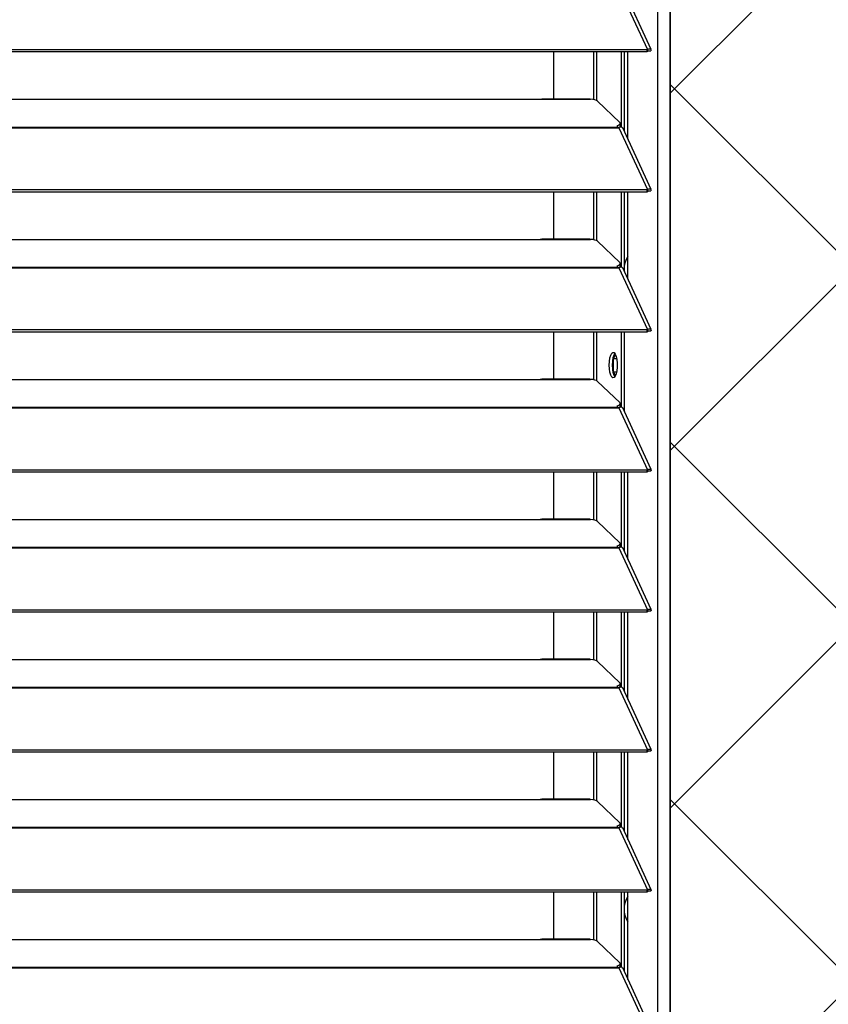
# Model space of a CAD drawing. Header units: millimetres. Extents: x 0 to 39025, y -31299 to 8400.
# Tile 368 of 373: x 16368 to 16622, y 6657 to 6967. Entities that reach past the tile are written whole.
import ezdxf

# ---------------------------------------------------------------- set-up
doc = ezdxf.new("R2010")
doc.units = ezdxf.units.MM
doc.layers.add('ODMIKI funkcionalni', color=253, linetype='Continuous')
doc.layers.add('ODMIKI varnostni', color=252, linetype='Continuous')

# ---------------------------------------------------------------- blocks, each defined once
blk = doc.blocks.new('*U55')
at = {"lineweight": 25}
for points in [[(1146.1, 17.6), (1146.1, 17.6), (1146.1, 1243.27), (1146.1, 1243.27)], [(1150, 17.6), (1150, 17.6), (1150, 1242.58), (1150, 1242.58)], [(1133.89, 964.28), (1133.89, 964.28), (1142.81, 944.85), (1142.81, 944.85)], [(1143.96, 944.87), (1143.96, 944.87), (1135.06, 964.26), (1135.06, 964.26)], [(7.21, 944.85), (7.21, 944.85), (1142.79, 944.85), (1142.79, 944.85)], [(7.21, 944.2), (7.21, 944.2), (1142.79, 944.2), (1142.79, 944.2)], [(1113.49, 929.32), (1113.49, 929.32), (1113.49, 944.2), (1113.49, 944.2)], [(1126.04, 929.08), (1126.04, 929.08), (1126.04, 944.2), (1126.04, 944.2)], [(1126.99, 928.73), (1126.99, 928.73), (1126.99, 944.2), (1126.99, 944.2)], [(1134.67, 920.51), (1134.67, 920.51), (1134.67, 944.2), (1134.67, 944.2)], [(1135.61, 919.08), (1135.61, 919.08), (1135.61, 944.2), (1135.61, 944.2)], [(1136.71, 916.69), (1136.71, 916.69), (1136.71, 944.2), (1136.71, 944.2)], [(1142.81, 944.85), (1142.81, 944.85), (1142.79, 944.85), (1142.79, 944.85)], [(1142.79, 944.2), (1142.79, 944.2), (1142.79, 944.85), (1142.79, 944.85)], [(1142.81, 944.2), (1142.81, 944.2), (1142.79, 944.2), (1142.79, 944.2)], [(1142.81, 944.2), (1142.81, 944.2), (1142.81, 944.85), (1142.81, 944.85)], [(1143.19, 944.51), (1143.19, 944.51), (1143.13, 944.48), (1143.13, 944.48)], [(1143.13, 944.48), (1143.13, 944.48), (1143.89, 944.48), (1143.89, 944.48)], [(840, 929.24), (840, 929.24), (1108, 929.24), (1108, 929.24)], [(1108, 929.24), (1108, 929.24), (1125, 929.24), (1125, 929.24)], [(1124.76, 929.32), (1124.76, 929.32), (1109.66, 929.32), (1109.66, 929.32)], [(1127.16, 928.62), (1127.16, 928.62), (1134.16, 921.93), (1134.16, 921.93)], [(1134.3, 920.88), (1134.3, 920.88), (1134.3, 921.65), (1134.3, 921.65)], [(16.21, 920.53), (16.21, 920.53), (1133.33, 920.53), (1133.33, 920.53)], [(16.21, 920.31), (16.21, 920.31), (1133.33, 920.31), (1133.33, 920.31)], [(1133.33, 920.96), (1133.33, 920.96), (1133.33, 920.53), (1133.33, 920.53)], [(1133.33, 920.31), (1133.33, 920.31), (1133.89, 920.31), (1133.89, 920.31)], [(1133.81, 920.31), (1133.81, 920.31), (1133.77, 920.35), (1133.77, 920.35)], [(1133.89, 920.31), (1133.89, 920.31), (1142.81, 900.89), (1142.81, 900.89)], [(1133.89, 920.31), (1133.89, 920.31), (1133.89, 920.31), (1133.89, 920.31)], [(1133.89, 920.31), (1133.89, 920.31), (1133.89, 920.31), (1133.89, 920.31)], [(1134.39, 920.48), (1134.39, 920.48), (1134.22, 920.66), (1134.22, 920.66)], [(1143.96, 900.9), (1143.96, 900.9), (1135.06, 920.3), (1135.06, 920.3)], [(7.21, 900.88), (7.21, 900.88), (1142.79, 900.88), (1142.79, 900.88)], [(7.21, 900.23), (7.21, 900.23), (1142.79, 900.23), (1142.79, 900.23)], [(1113.49, 885.34), (1113.49, 885.34), (1113.49, 900.23), (1113.49, 900.23)], [(1126.04, 885.11), (1126.04, 885.11), (1126.04, 900.23), (1126.04, 900.23)], [(1126.99, 884.76), (1126.99, 884.76), (1126.99, 900.23), (1126.99, 900.23)], [(1134.67, 876.53), (1134.67, 876.53), (1134.67, 900.23), (1134.67, 900.23)], [(1135.61, 875.1), (1135.61, 875.1), (1135.61, 900.23), (1135.61, 900.23)], [(1136.71, 872.72), (1136.71, 872.72), (1136.71, 900.23), (1136.71, 900.23)], [(1142.81, 900.89), (1142.81, 900.89), (1142.79, 900.88), (1142.79, 900.88)], [(1142.79, 900.23), (1142.79, 900.23), (1142.79, 900.88), (1142.79, 900.88)], [(1142.81, 900.23), (1142.81, 900.23), (1142.79, 900.23), (1142.79, 900.23)], [(1142.81, 900.23), (1142.81, 900.23), (1142.81, 900.89), (1142.81, 900.89)], [(1143.19, 900.54), (1143.19, 900.54), (1143.13, 900.52), (1143.13, 900.52)], [(1143.13, 900.52), (1143.13, 900.52), (1143.89, 900.51), (1143.89, 900.51)], [(840, 885.26), (840, 885.26), (1108, 885.26), (1108, 885.26)], [(1108, 885.26), (1108, 885.26), (1125, 885.26), (1125, 885.26)], [(1124.76, 885.34), (1124.76, 885.34), (1109.66, 885.34), (1109.66, 885.34)], [(1127.16, 884.65), (1127.16, 884.65), (1134.16, 877.96), (1134.16, 877.96)], [(16.21, 876.55), (16.21, 876.55), (1133.33, 876.55), (1133.33, 876.55)], [(16.21, 876.33), (16.21, 876.33), (1133.33, 876.33), (1133.33, 876.33)], [(1133.33, 876.99), (1133.33, 876.99), (1133.33, 876.55), (1133.33, 876.55)], [(1133.33, 876.33), (1133.33, 876.33), (1133.89, 876.33), (1133.89, 876.33)], [(1133.81, 876.33), (1133.81, 876.33), (1133.77, 876.38), (1133.77, 876.38)], [(1133.89, 876.33), (1133.89, 876.33), (1142.81, 856.91), (1142.81, 856.91)], [(1133.89, 876.33), (1133.89, 876.33), (1133.89, 876.33), (1133.89, 876.33)], [(1133.89, 876.33), (1133.89, 876.33), (1133.89, 876.33), (1133.89, 876.33)], [(1134.39, 876.5), (1134.39, 876.5), (1134.22, 876.68), (1134.22, 876.68)], [(1134.3, 876.91), (1134.3, 876.91), (1134.3, 877.67), (1134.3, 877.67)], [(1143.96, 856.93), (1143.96, 856.93), (1135.06, 876.32), (1135.06, 876.32)], [(7.21, 856.9), (7.21, 856.9), (1142.79, 856.9), (1142.79, 856.9)], [(1142.81, 856.91), (1142.81, 856.91), (1142.79, 856.9), (1142.79, 856.9)], [(1142.79, 856.25), (1142.79, 856.25), (1142.79, 856.9), (1142.79, 856.9)], [(1142.81, 856.25), (1142.81, 856.25), (1142.81, 856.91), (1142.81, 856.91)], [(1143.19, 856.56), (1143.19, 856.56), (1143.13, 856.54), (1143.13, 856.54)], [(1143.13, 856.54), (1143.13, 856.54), (1143.89, 856.53), (1143.89, 856.53)], [(7.21, 856.25), (7.21, 856.25), (1142.79, 856.25), (1142.79, 856.25)], [(1113.49, 841.37), (1113.49, 841.37), (1113.49, 856.25), (1113.49, 856.25)], [(1126.04, 841.14), (1126.04, 841.14), (1126.04, 856.25), (1126.04, 856.25)], [(1126.99, 840.78), (1126.99, 840.78), (1126.99, 856.25), (1126.99, 856.25)], [(1134.67, 832.56), (1134.67, 832.56), (1134.67, 856.25), (1134.67, 856.25)], [(1135.61, 831.13), (1135.61, 831.13), (1135.61, 856.25), (1135.61, 856.25)], [(1142.81, 856.25), (1142.81, 856.25), (1142.79, 856.25), (1142.79, 856.25)], [(1131.92, 843.97), (1131.92, 843.97), (1131.92, 847.57), (1131.92, 847.57)], [(1132.2, 847.86), (1132.2, 847.86), (1132.81, 849.01), (1132.81, 849.01)], [(1132.2, 843.68), (1132.2, 843.68), (1132.2, 847.86), (1132.2, 847.86)], [(1132.2, 847.86), (1132.2, 847.86), (1133.13, 847.86), (1133.13, 847.86)], [(840, 841.29), (840, 841.29), (1108, 841.29), (1108, 841.29)], [(1108, 841.29), (1108, 841.29), (1125, 841.29), (1125, 841.29)], [(1124.76, 841.37), (1124.76, 841.37), (1109.66, 841.37), (1109.66, 841.37)], [(1132.81, 842.54), (1132.81, 842.54), (1132.2, 843.68), (1132.2, 843.68)], [(1132.2, 843.68), (1132.2, 843.68), (1133.13, 843.68), (1133.13, 843.68)], [(1127.16, 840.67), (1127.16, 840.67), (1134.16, 833.99), (1134.16, 833.99)], [(16.21, 832.58), (16.21, 832.58), (1133.33, 832.58), (1133.33, 832.58)], [(16.21, 832.36), (16.21, 832.36), (1133.33, 832.36), (1133.33, 832.36)], [(1133.33, 833.01), (1133.33, 833.01), (1133.33, 832.58), (1133.33, 832.58)], [(1133.33, 832.36), (1133.33, 832.36), (1133.89, 832.36), (1133.89, 832.36)], [(1133.81, 832.36), (1133.81, 832.36), (1133.77, 832.4), (1133.77, 832.4)], [(1133.89, 832.37), (1133.89, 832.37), (1133.89, 832.36), (1133.89, 832.36)], [(1133.89, 832.36), (1133.89, 832.36), (1133.89, 832.37), (1133.89, 832.37)], [(1133.89, 832.36), (1133.89, 832.36), (1142.81, 812.93), (1142.81, 812.93)], [(1134.39, 832.53), (1134.39, 832.53), (1134.22, 832.71), (1134.22, 832.71)], [(1134.3, 832.93), (1134.3, 832.93), (1134.3, 833.7), (1134.3, 833.7)], [(1143.96, 812.96), (1143.96, 812.96), (1135.06, 832.34), (1135.06, 832.34)], [(7.21, 812.93), (7.21, 812.93), (1142.79, 812.93), (1142.79, 812.93)], [(7.21, 812.28), (7.21, 812.28), (1142.79, 812.28), (1142.79, 812.28)], [(1113.49, 797.4), (1113.49, 797.4), (1113.49, 812.28), (1113.49, 812.28)], [(1126.04, 797.16), (1126.04, 797.16), (1126.04, 812.28), (1126.04, 812.28)], [(1126.99, 796.81), (1126.99, 796.81), (1126.99, 812.28), (1126.99, 812.28)], [(1134.67, 788.59), (1134.67, 788.59), (1134.67, 812.28), (1134.67, 812.28)], [(1135.61, 787.16), (1135.61, 787.16), (1135.61, 812.28), (1135.61, 812.28)], [(1136.71, 784.77), (1136.71, 784.77), (1136.71, 812.28), (1136.71, 812.28)], [(1142.81, 812.93), (1142.81, 812.93), (1142.79, 812.93), (1142.79, 812.93)], [(1142.79, 812.28), (1142.79, 812.28), (1142.79, 812.93), (1142.79, 812.93)], [(1142.81, 812.28), (1142.81, 812.28), (1142.79, 812.28), (1142.79, 812.28)], [(1142.81, 812.28), (1142.81, 812.28), (1142.81, 812.93), (1142.81, 812.93)], [(1143.19, 812.59), (1143.19, 812.59), (1143.13, 812.57), (1143.13, 812.57)], [(1143.13, 812.57), (1143.13, 812.57), (1143.89, 812.56), (1143.89, 812.56)], [(840, 797.32), (840, 797.32), (1108, 797.32), (1108, 797.32)], [(1108, 797.32), (1108, 797.32), (1125, 797.32), (1125, 797.32)], [(1124.76, 797.4), (1124.76, 797.4), (1109.66, 797.4), (1109.66, 797.4)], [(1127.16, 796.7), (1127.16, 796.7), (1134.16, 790.01), (1134.16, 790.01)], [(16.21, 788.61), (16.21, 788.61), (1133.33, 788.61), (1133.33, 788.61)], [(1133.33, 789.04), (1133.33, 789.04), (1133.33, 788.61), (1133.33, 788.61)], [(1134.39, 788.56), (1134.39, 788.56), (1134.22, 788.73), (1134.22, 788.73)], [(1134.3, 788.96), (1134.3, 788.96), (1134.3, 789.72), (1134.3, 789.72)], [(16.21, 788.38), (16.21, 788.38), (1133.33, 788.38), (1133.33, 788.38)], [(1133.33, 788.38), (1133.33, 788.38), (1133.89, 788.38), (1133.89, 788.38)], [(1133.81, 788.38), (1133.81, 788.38), (1133.77, 788.43), (1133.77, 788.43)], [(1133.89, 788.39), (1133.89, 788.39), (1133.89, 788.38), (1133.89, 788.38)], [(1133.89, 788.38), (1133.89, 788.38), (1133.89, 788.39), (1133.89, 788.39)], [(1133.89, 788.38), (1133.89, 788.38), (1142.81, 768.96), (1142.81, 768.96)], [(1143.96, 768.98), (1143.96, 768.98), (1135.06, 788.37), (1135.06, 788.37)], [(7.21, 768.96), (7.21, 768.96), (1142.79, 768.96), (1142.79, 768.96)], [(7.21, 768.31), (7.21, 768.31), (1142.79, 768.31), (1142.79, 768.31)], [(1113.49, 753.42), (1113.49, 753.42), (1113.49, 768.31), (1113.49, 768.31)], [(1126.04, 753.19), (1126.04, 753.19), (1126.04, 768.31), (1126.04, 768.31)], [(1126.99, 752.84), (1126.99, 752.84), (1126.99, 768.31), (1126.99, 768.31)], [(1134.67, 744.61), (1134.67, 744.61), (1134.67, 768.31), (1134.67, 768.31)], [(1135.61, 743.18), (1135.61, 743.18), (1135.61, 768.31), (1135.61, 768.31)], [(1136.71, 740.79), (1136.71, 740.79), (1136.71, 768.31), (1136.71, 768.31)], [(1142.81, 768.96), (1142.81, 768.96), (1142.79, 768.96), (1142.79, 768.96)], [(1142.79, 768.31), (1142.79, 768.31), (1142.79, 768.96), (1142.79, 768.96)], [(1142.81, 768.31), (1142.81, 768.31), (1142.79, 768.31), (1142.79, 768.31)], [(1142.81, 768.31), (1142.81, 768.31), (1142.81, 768.96), (1142.81, 768.96)], [(1143.19, 768.61), (1143.19, 768.61), (1143.13, 768.59), (1143.13, 768.59)], [(1143.13, 768.59), (1143.13, 768.59), (1143.89, 768.59), (1143.89, 768.59)], [(840, 753.34), (840, 753.34), (1108, 753.34), (1108, 753.34)], [(1108, 753.34), (1108, 753.34), (1125, 753.34), (1125, 753.34)], [(1124.76, 753.42), (1124.76, 753.42), (1109.66, 753.42), (1109.66, 753.42)], [(1127.16, 752.73), (1127.16, 752.73), (1134.16, 746.04), (1134.16, 746.04)], [(1134.3, 744.99), (1134.3, 744.99), (1134.3, 745.75), (1134.3, 745.75)], [(16.21, 744.64), (16.21, 744.64), (1133.33, 744.64), (1133.33, 744.64)], [(16.21, 744.42), (16.21, 744.42), (1133.33, 744.42), (1133.33, 744.42)], [(1133.33, 745.07), (1133.33, 745.07), (1133.33, 744.64), (1133.33, 744.64)], [(1133.33, 744.42), (1133.33, 744.42), (1133.89, 744.42), (1133.89, 744.42)], [(1133.81, 744.42), (1133.81, 744.42), (1133.77, 744.46), (1133.77, 744.46)], [(1133.89, 744.42), (1133.89, 744.42), (1142.81, 724.98), (1142.81, 724.98)], [(1133.89, 744.42), (1133.89, 744.42), (1133.89, 744.42), (1133.89, 744.42)], [(1133.89, 744.42), (1133.89, 744.42), (1133.89, 744.42), (1133.89, 744.42)], [(1134.39, 744.59), (1134.39, 744.59), (1134.22, 744.76), (1134.22, 744.76)], [(1143.96, 725.01), (1143.96, 725.01), (1135.06, 744.39), (1135.06, 744.39)], [(7.21, 724.98), (7.21, 724.98), (1142.79, 724.98), (1142.79, 724.98)], [(7.21, 724.33), (7.21, 724.33), (1142.79, 724.33), (1142.79, 724.33)], [(1113.49, 709.45), (1113.49, 709.45), (1113.49, 724.33), (1113.49, 724.33)], [(1126.04, 709.21), (1126.04, 709.21), (1126.04, 724.33), (1126.04, 724.33)], [(1126.99, 708.87), (1126.99, 708.87), (1126.99, 724.33), (1126.99, 724.33)], [(1134.67, 700.64), (1134.67, 700.64), (1134.67, 724.33), (1134.67, 724.33)], [(1135.61, 699.21), (1135.61, 699.21), (1135.61, 724.33), (1135.61, 724.33)], [(1136.71, 696.82), (1136.71, 696.82), (1136.71, 724.33), (1136.71, 724.33)], [(1142.81, 724.98), (1142.81, 724.98), (1142.79, 724.98), (1142.79, 724.98)], [(1142.79, 724.33), (1142.79, 724.33), (1142.79, 724.98), (1142.79, 724.98)], [(1142.81, 724.33), (1142.81, 724.33), (1142.79, 724.33), (1142.79, 724.33)], [(1142.81, 724.33), (1142.81, 724.33), (1142.81, 724.98), (1142.81, 724.98)], [(1143.19, 724.64), (1143.19, 724.64), (1143.13, 724.62), (1143.13, 724.62)], [(1143.13, 724.62), (1143.13, 724.62), (1143.89, 724.62), (1143.89, 724.62)], [(840, 709.37), (840, 709.37), (1108, 709.37), (1108, 709.37)], [(1108, 709.37), (1108, 709.37), (1125, 709.37), (1125, 709.37)], [(1124.76, 709.45), (1124.76, 709.45), (1109.66, 709.45), (1109.66, 709.45)], [(1127.16, 708.75), (1127.16, 708.75), (1134.16, 702.06), (1134.16, 702.06)], [(16.21, 700.66), (16.21, 700.66), (1133.33, 700.66), (1133.33, 700.66)], [(16.21, 700.44), (16.21, 700.44), (1133.33, 700.44), (1133.33, 700.44)], [(1133.33, 701.09), (1133.33, 701.09), (1133.33, 700.66), (1133.33, 700.66)], [(1133.33, 700.44), (1133.33, 700.44), (1133.89, 700.44), (1133.89, 700.44)], [(1133.81, 700.44), (1133.81, 700.44), (1133.77, 700.48), (1133.77, 700.48)], [(1133.89, 700.44), (1133.89, 700.44), (1142.81, 681.02), (1142.81, 681.02)], [(1133.89, 700.44), (1133.89, 700.44), (1133.89, 700.44), (1133.89, 700.44)], [(1133.89, 700.44), (1133.89, 700.44), (1133.89, 700.44), (1133.89, 700.44)], [(1134.39, 700.61), (1134.39, 700.61), (1134.22, 700.79), (1134.22, 700.79)], [(1134.3, 701.01), (1134.3, 701.01), (1134.3, 701.78), (1134.3, 701.78)], [(1143.96, 681.04), (1143.96, 681.04), (1135.06, 700.43), (1135.06, 700.43)], [(7.21, 681.01), (7.21, 681.01), (1142.79, 681.01), (1142.79, 681.01)], [(7.21, 680.36), (7.21, 680.36), (1142.79, 680.36), (1142.79, 680.36)], [(1113.49, 665.48), (1113.49, 665.48), (1113.49, 680.36), (1113.49, 680.36)], [(1126.04, 665.24), (1126.04, 665.24), (1126.04, 680.36), (1126.04, 680.36)], [(1126.99, 664.89), (1126.99, 664.89), (1126.99, 680.36), (1126.99, 680.36)], [(1134.67, 656.66), (1134.67, 656.66), (1134.67, 680.36), (1134.67, 680.36)], [(1135.61, 655.24), (1135.61, 655.24), (1135.61, 680.36), (1135.61, 680.36)], [(1136.71, 652.85), (1136.71, 652.85), (1136.71, 680.36), (1136.71, 680.36)], [(1142.81, 681.02), (1142.81, 681.02), (1142.79, 681.01), (1142.79, 681.01)], [(1142.79, 680.36), (1142.79, 680.36), (1142.79, 681.01), (1142.79, 681.01)], [(1142.81, 680.36), (1142.81, 680.36), (1142.79, 680.36), (1142.79, 680.36)], [(1142.81, 680.36), (1142.81, 680.36), (1142.81, 681.02), (1142.81, 681.02)], [(1143.19, 680.67), (1143.19, 680.67), (1143.13, 680.65), (1143.13, 680.65)], [(1143.13, 680.65), (1143.13, 680.65), (1143.89, 680.64), (1143.89, 680.64)], [(840, 665.39), (840, 665.39), (1108, 665.39), (1108, 665.39)], [(1108, 665.39), (1108, 665.39), (1125, 665.39), (1125, 665.39)], [(1124.76, 665.48), (1124.76, 665.48), (1109.66, 665.48), (1109.66, 665.48)], [(1127.16, 664.78), (1127.16, 664.78), (1134.16, 658.09), (1134.16, 658.09)], [(16.21, 656.68), (16.21, 656.68), (1133.33, 656.68), (1133.33, 656.68)], [(16.21, 656.46), (16.21, 656.46), (1133.33, 656.46), (1133.33, 656.46)], [(1133.33, 657.12), (1133.33, 657.12), (1133.33, 656.68), (1133.33, 656.68)], [(1133.33, 656.46), (1133.33, 656.46), (1133.89, 656.46), (1133.89, 656.46)], [(1133.81, 656.46), (1133.81, 656.46), (1133.77, 656.51), (1133.77, 656.51)], [(1133.89, 656.46), (1133.89, 656.46), (1142.81, 637.04), (1142.81, 637.04)], [(1133.89, 656.46), (1133.89, 656.46), (1133.89, 656.46), (1133.89, 656.46)], [(1133.89, 656.46), (1133.89, 656.46), (1133.89, 656.46), (1133.89, 656.46)], [(1134.39, 656.64), (1134.39, 656.64), (1134.22, 656.81), (1134.22, 656.81)], [(1134.3, 657.04), (1134.3, 657.04), (1134.3, 657.81), (1134.3, 657.81)], [(1143.96, 637.06), (1143.96, 637.06), (1135.06, 656.45), (1135.06, 656.45)]]:
    blk.add_open_spline(points, degree=3, dxfattribs=at)
for points, knots in [([(1142.81, 944.85), (1142.81, 944.85), (1143.3, 945.06), (1143.3, 945.06), (1143.3, 945.06), (1143.71, 945.07), (1143.71, 945.07), (1143.71, 945.07), (1143.95, 944.9), (1143.95, 944.9), (1143.95, 944.9), (1143.97, 944.63), (1143.97, 944.63), (1143.97, 944.63), (1143.89, 944.48), (1143.89, 944.48)], [0, 0, 0, 0, 1, 1, 1, 2, 2, 2, 3, 3, 3, 4, 4, 4, 5, 5, 5, 5]), ([(1142.81, 944.2), (1142.81, 944.2), (1143.06, 944.46), (1143.06, 944.46), (1143.06, 944.46), (1143.22, 944.54), (1143.22, 944.54), (1143.22, 944.54), (1143.21, 944.53), (1143.21, 944.53)], [0, 0, 0, 0, 1, 1, 1, 2, 2, 2, 3, 3, 3, 3]), ([(1108, 929.24), (1108, 929.24), (1109.12, 929.29), (1109.12, 929.29), (1109.12, 929.29), (1109.66, 929.29), (1109.66, 929.29)], [0, 0, 0, 0, 1, 1, 1, 2, 2, 2, 2]), ([(1124.76, 929.29), (1124.76, 929.29), (1124.88, 929.29), (1124.88, 929.29), (1124.88, 929.29), (1124.96, 929.27), (1124.96, 929.27), (1124.96, 929.27), (1125, 929.24), (1125, 929.24)], [0, 0, 0, 0, 1, 1, 1, 2, 2, 2, 3, 3, 3, 3]), ([(1127.16, 928.62), (1127.16, 928.62), (1126.84, 928.83), (1126.84, 928.83), (1126.84, 928.83), (1126.34, 929.02), (1126.34, 929.02), (1126.34, 929.02), (1125.71, 929.15), (1125.71, 929.15), (1125.71, 929.15), (1125, 929.24), (1125, 929.24)], [0, 0, 0, 0, 1, 1, 1, 2, 2, 2, 3, 3, 3, 4, 4, 4, 4]), ([(1133.33, 920.96), (1133.33, 920.96), (1133.63, 921.05), (1133.63, 921.05), (1133.63, 921.05), (1133.88, 921.17), (1133.88, 921.17), (1133.88, 921.17), (1134.07, 921.29), (1134.07, 921.29), (1134.07, 921.29), (1134.21, 921.41), (1134.21, 921.41), (1134.21, 921.41), (1134.29, 921.54), (1134.29, 921.54), (1134.29, 921.54), (1134.3, 921.67), (1134.3, 921.67), (1134.3, 921.67), (1134.26, 921.81), (1134.26, 921.81), (1134.26, 921.81), (1134.16, 921.93), (1134.16, 921.93)], [0, 0, 0, 0, 1, 1, 1, 2, 2, 2, 3, 3, 3, 4, 4, 4, 5, 5, 5, 6, 6, 6, 7, 7, 7, 8, 8, 8, 8]), ([(1133.33, 920.53), (1133.33, 920.53), (1133.33, 920.51), (1133.33, 920.51), (1133.33, 920.51), (1133.33, 920.49), (1133.33, 920.49), (1133.33, 920.49), (1133.33, 920.46), (1133.33, 920.46), (1133.33, 920.46), (1133.33, 920.44), (1133.33, 920.44), (1133.33, 920.44), (1133.33, 920.41), (1133.33, 920.41), (1133.33, 920.41), (1133.33, 920.37), (1133.33, 920.37), (1133.33, 920.37), (1133.33, 920.34), (1133.33, 920.34), (1133.33, 920.34), (1133.33, 920.31), (1133.33, 920.31)], [0, 0, 0, 0, 1, 1, 1, 2, 2, 2, 3, 3, 3, 4, 4, 4, 5, 5, 5, 6, 6, 6, 7, 7, 7, 8, 8, 8, 8]), ([(1134.3, 920.88), (1134.3, 920.88), (1134.29, 920.78), (1134.29, 920.78), (1134.29, 920.78), (1134.21, 920.64), (1134.21, 920.64), (1134.21, 920.64), (1134.07, 920.52), (1134.07, 920.52), (1134.07, 920.52), (1133.88, 920.4), (1133.88, 920.4), (1133.88, 920.4), (1133.67, 920.31), (1133.67, 920.31)], [0, 0, 0, 0, 1, 1, 1, 2, 2, 2, 3, 3, 3, 4, 4, 4, 5, 5, 5, 5]), ([(1135.04, 920.28), (1135.04, 920.28), (1134.95, 920.42), (1134.95, 920.42), (1134.95, 920.42), (1134.62, 920.52), (1134.62, 920.52), (1134.62, 920.52), (1134.17, 920.44), (1134.17, 920.44), (1134.17, 920.44), (1133.89, 920.31), (1133.89, 920.31)], [0, 0, 0, 0, 1, 1, 1, 2, 2, 2, 3, 3, 3, 4, 4, 4, 4]), ([(1142.81, 900.89), (1142.81, 900.89), (1143.3, 901.08), (1143.3, 901.08), (1143.3, 901.08), (1143.71, 901.09), (1143.71, 901.09), (1143.71, 901.09), (1143.95, 900.93), (1143.95, 900.93), (1143.95, 900.93), (1143.97, 900.66), (1143.97, 900.66), (1143.97, 900.66), (1143.89, 900.51), (1143.89, 900.51)], [0, 0, 0, 0, 1, 1, 1, 2, 2, 2, 3, 3, 3, 4, 4, 4, 5, 5, 5, 5]), ([(1142.81, 900.23), (1142.81, 900.23), (1143.06, 900.48), (1143.06, 900.48), (1143.06, 900.48), (1143.22, 900.57), (1143.22, 900.57), (1143.22, 900.57), (1143.21, 900.56), (1143.21, 900.56)], [0, 0, 0, 0, 1, 1, 1, 2, 2, 2, 3, 3, 3, 3]), ([(1108, 885.26), (1108, 885.26), (1109.12, 885.32), (1109.12, 885.32), (1109.12, 885.32), (1109.66, 885.32), (1109.66, 885.32)], [0, 0, 0, 0, 1, 1, 1, 2, 2, 2, 2]), ([(1124.76, 885.32), (1124.76, 885.32), (1124.88, 885.33), (1124.88, 885.33), (1124.88, 885.33), (1124.96, 885.29), (1124.96, 885.29), (1124.96, 885.29), (1125, 885.26), (1125, 885.26)], [0, 0, 0, 0, 1, 1, 1, 2, 2, 2, 3, 3, 3, 3]), ([(1127.16, 884.65), (1127.16, 884.65), (1126.84, 884.86), (1126.84, 884.86), (1126.84, 884.86), (1126.34, 885.04), (1126.34, 885.04), (1126.34, 885.04), (1125.71, 885.18), (1125.71, 885.18), (1125.71, 885.18), (1125, 885.26), (1125, 885.26)], [0, 0, 0, 0, 1, 1, 1, 2, 2, 2, 3, 3, 3, 4, 4, 4, 4]), ([(1136.71, 879.87), (1136.71, 879.87), (1136.19, 878.97), (1136.19, 878.97), (1136.19, 878.97), (1135.68, 877.48), (1135.68, 877.48), (1135.68, 877.48), (1135.61, 877.19), (1135.61, 877.19)], [0, 0, 0, 0, 1, 1, 1, 2, 2, 2, 3, 3, 3, 3]), ([(1133.33, 876.99), (1133.33, 876.99), (1133.63, 877.09), (1133.63, 877.09), (1133.63, 877.09), (1133.88, 877.19), (1133.88, 877.19), (1133.88, 877.19), (1134.07, 877.31), (1134.07, 877.31), (1134.07, 877.31), (1134.21, 877.43), (1134.21, 877.43), (1134.21, 877.43), (1134.29, 877.57), (1134.29, 877.57), (1134.29, 877.57), (1134.3, 877.7), (1134.3, 877.7), (1134.3, 877.7), (1134.26, 877.83), (1134.26, 877.83), (1134.26, 877.83), (1134.16, 877.96), (1134.16, 877.96)], [0, 0, 0, 0, 1, 1, 1, 2, 2, 2, 3, 3, 3, 4, 4, 4, 5, 5, 5, 6, 6, 6, 7, 7, 7, 8, 8, 8, 8]), ([(1133.33, 876.55), (1133.33, 876.55), (1133.33, 876.53), (1133.33, 876.53), (1133.33, 876.53), (1133.33, 876.51), (1133.33, 876.51), (1133.33, 876.51), (1133.33, 876.49), (1133.33, 876.49), (1133.33, 876.49), (1133.33, 876.46), (1133.33, 876.46), (1133.33, 876.46), (1133.33, 876.43), (1133.33, 876.43), (1133.33, 876.43), (1133.33, 876.41), (1133.33, 876.41), (1133.33, 876.41), (1133.33, 876.37), (1133.33, 876.37), (1133.33, 876.37), (1133.33, 876.33), (1133.33, 876.33)], [0, 0, 0, 0, 1, 1, 1, 2, 2, 2, 3, 3, 3, 4, 4, 4, 5, 5, 5, 6, 6, 6, 7, 7, 7, 8, 8, 8, 8]), ([(1134.3, 876.91), (1134.3, 876.91), (1134.29, 876.8), (1134.29, 876.8), (1134.29, 876.8), (1134.21, 876.67), (1134.21, 876.67), (1134.21, 876.67), (1134.07, 876.55), (1134.07, 876.55), (1134.07, 876.55), (1133.88, 876.43), (1133.88, 876.43), (1133.88, 876.43), (1133.67, 876.33), (1133.67, 876.33)], [0, 0, 0, 0, 1, 1, 1, 2, 2, 2, 3, 3, 3, 4, 4, 4, 5, 5, 5, 5]), ([(1135.04, 876.31), (1135.04, 876.31), (1134.95, 876.45), (1134.95, 876.45), (1134.95, 876.45), (1134.62, 876.55), (1134.62, 876.55), (1134.62, 876.55), (1134.17, 876.47), (1134.17, 876.47), (1134.17, 876.47), (1133.89, 876.33), (1133.89, 876.33)], [0, 0, 0, 0, 1, 1, 1, 2, 2, 2, 3, 3, 3, 4, 4, 4, 4]), ([(1142.81, 856.91), (1142.81, 856.91), (1143.3, 857.11), (1143.3, 857.11), (1143.3, 857.11), (1143.71, 857.12), (1143.71, 857.12), (1143.71, 857.12), (1143.95, 856.95), (1143.95, 856.95), (1143.95, 856.95), (1143.97, 856.68), (1143.97, 856.68), (1143.97, 856.68), (1143.89, 856.53), (1143.89, 856.53)], [0, 0, 0, 0, 1, 1, 1, 2, 2, 2, 3, 3, 3, 4, 4, 4, 5, 5, 5, 5]), ([(1142.81, 856.25), (1142.81, 856.25), (1143.06, 856.51), (1143.06, 856.51), (1143.06, 856.51), (1143.22, 856.59), (1143.22, 856.59), (1143.22, 856.59), (1143.21, 856.58), (1143.21, 856.58)], [0, 0, 0, 0, 1, 1, 1, 2, 2, 2, 3, 3, 3, 3]), ([(1130.84, 845.77), (1130.84, 845.77), (1130.89, 844.58), (1130.89, 844.58), (1130.89, 844.58), (1131.06, 843.51), (1131.06, 843.51), (1131.06, 843.51), (1131.31, 842.63), (1131.31, 842.63), (1131.31, 842.63), (1131.63, 842.02), (1131.63, 842.02), (1131.63, 842.02), (1131.99, 841.76), (1131.99, 841.76), (1131.99, 841.76), (1132.35, 841.85), (1132.35, 841.85), (1132.35, 841.85), (1132.69, 842.29), (1132.69, 842.29), (1132.69, 842.29), (1132.98, 843.04), (1132.98, 843.04), (1132.98, 843.04), (1133.19, 844.02), (1133.19, 844.02), (1133.19, 844.02), (1133.3, 845.17), (1133.3, 845.17), (1133.3, 845.17), (1133.3, 846.37), (1133.3, 846.37), (1133.3, 846.37), (1133.19, 847.51), (1133.19, 847.51), (1133.19, 847.51), (1132.98, 848.51), (1132.98, 848.51), (1132.98, 848.51), (1132.69, 849.25), (1132.69, 849.25), (1132.69, 849.25), (1132.35, 849.69), (1132.35, 849.69), (1132.35, 849.69), (1131.99, 849.78), (1131.99, 849.78), (1131.99, 849.78), (1131.63, 849.51), (1131.63, 849.51), (1131.63, 849.51), (1131.31, 848.91), (1131.31, 848.91), (1131.31, 848.91), (1131.06, 848.03), (1131.06, 848.03), (1131.06, 848.03), (1130.89, 846.95), (1130.89, 846.95), (1130.89, 846.95), (1130.84, 845.77), (1130.84, 845.77)], [0, 0, 0, 0, 1, 1, 1, 2, 2, 2, 3, 3, 3, 4, 4, 4, 5, 5, 5, 6, 6, 6, 7, 7, 7, 8, 8, 8, 9, 9, 9, 10, 10, 10, 11, 11, 11, 12, 12, 12, 13, 13, 13, 14, 14, 14, 15, 15, 15, 16, 16, 16, 17, 17, 17, 18, 18, 18, 19, 19, 19, 20, 20, 20, 21, 21, 21, 21]), ([(1132.55, 849.48), (1132.55, 849.48), (1132.26, 848.91), (1132.26, 848.91), (1132.26, 848.91), (1132.01, 848.03), (1132.01, 848.03), (1132.01, 848.03), (1131.85, 846.95), (1131.85, 846.95), (1131.85, 846.95), (1131.79, 845.77), (1131.79, 845.77)], [0, 0, 0, 0, 1, 1, 1, 2, 2, 2, 3, 3, 3, 4, 4, 4, 4]), ([(1131.79, 845.77), (1131.79, 845.77), (1131.85, 844.58), (1131.85, 844.58), (1131.85, 844.58), (1132.01, 843.51), (1132.01, 843.51), (1132.01, 843.51), (1132.26, 842.63), (1132.26, 842.63), (1132.26, 842.63), (1132.55, 842.06), (1132.55, 842.06)], [0, 0, 0, 0, 1, 1, 1, 2, 2, 2, 3, 3, 3, 4, 4, 4, 4]), ([(1108, 841.29), (1108, 841.29), (1109.12, 841.34), (1109.12, 841.34), (1109.12, 841.34), (1109.66, 841.34), (1109.66, 841.34)], [0, 0, 0, 0, 1, 1, 1, 2, 2, 2, 2]), ([(1124.76, 841.34), (1124.76, 841.34), (1124.88, 841.35), (1124.88, 841.35), (1124.88, 841.35), (1124.96, 841.32), (1124.96, 841.32), (1124.96, 841.32), (1125, 841.29), (1125, 841.29)], [0, 0, 0, 0, 1, 1, 1, 2, 2, 2, 3, 3, 3, 3]), ([(1127.16, 840.67), (1127.16, 840.67), (1126.84, 840.89), (1126.84, 840.89), (1126.84, 840.89), (1126.34, 841.07), (1126.34, 841.07), (1126.34, 841.07), (1125.71, 841.21), (1125.71, 841.21), (1125.71, 841.21), (1125, 841.29), (1125, 841.29)], [0, 0, 0, 0, 1, 1, 1, 2, 2, 2, 3, 3, 3, 4, 4, 4, 4]), ([(1133.33, 833.01), (1133.33, 833.01), (1133.63, 833.11), (1133.63, 833.11), (1133.63, 833.11), (1133.88, 833.22), (1133.88, 833.22), (1133.88, 833.22), (1134.07, 833.34), (1134.07, 833.34), (1134.07, 833.34), (1134.21, 833.47), (1134.21, 833.47), (1134.21, 833.47), (1134.29, 833.59), (1134.29, 833.59), (1134.29, 833.59), (1134.3, 833.73), (1134.3, 833.73), (1134.3, 833.73), (1134.26, 833.86), (1134.26, 833.86), (1134.26, 833.86), (1134.16, 833.99), (1134.16, 833.99)], [0, 0, 0, 0, 1, 1, 1, 2, 2, 2, 3, 3, 3, 4, 4, 4, 5, 5, 5, 6, 6, 6, 7, 7, 7, 8, 8, 8, 8]), ([(1133.33, 832.58), (1133.33, 832.58), (1133.33, 832.56), (1133.33, 832.56), (1133.33, 832.56), (1133.33, 832.54), (1133.33, 832.54), (1133.33, 832.54), (1133.33, 832.51), (1133.33, 832.51), (1133.33, 832.51), (1133.33, 832.49), (1133.33, 832.49), (1133.33, 832.49), (1133.33, 832.46), (1133.33, 832.46), (1133.33, 832.46), (1133.33, 832.43), (1133.33, 832.43), (1133.33, 832.43), (1133.33, 832.39), (1133.33, 832.39), (1133.33, 832.39), (1133.33, 832.36), (1133.33, 832.36)], [0, 0, 0, 0, 1, 1, 1, 2, 2, 2, 3, 3, 3, 4, 4, 4, 5, 5, 5, 6, 6, 6, 7, 7, 7, 8, 8, 8, 8]), ([(1134.3, 832.93), (1134.3, 832.93), (1134.29, 832.83), (1134.29, 832.83), (1134.29, 832.83), (1134.21, 832.7), (1134.21, 832.7), (1134.21, 832.7), (1134.07, 832.57), (1134.07, 832.57), (1134.07, 832.57), (1133.88, 832.45), (1133.88, 832.45), (1133.88, 832.45), (1133.67, 832.36), (1133.67, 832.36)], [0, 0, 0, 0, 1, 1, 1, 2, 2, 2, 3, 3, 3, 4, 4, 4, 5, 5, 5, 5]), ([(1135.04, 832.33), (1135.04, 832.33), (1134.95, 832.48), (1134.95, 832.48), (1134.95, 832.48), (1134.62, 832.57), (1134.62, 832.57), (1134.62, 832.57), (1134.17, 832.49), (1134.17, 832.49), (1134.17, 832.49), (1133.89, 832.37), (1133.89, 832.37)], [0, 0, 0, 0, 1, 1, 1, 2, 2, 2, 3, 3, 3, 4, 4, 4, 4]), ([(1142.81, 812.93), (1142.81, 812.93), (1143.3, 813.14), (1143.3, 813.14), (1143.3, 813.14), (1143.71, 813.14), (1143.71, 813.14), (1143.71, 813.14), (1143.95, 812.98), (1143.95, 812.98), (1143.95, 812.98), (1143.97, 812.71), (1143.97, 812.71), (1143.97, 812.71), (1143.89, 812.56), (1143.89, 812.56)], [0, 0, 0, 0, 1, 1, 1, 2, 2, 2, 3, 3, 3, 4, 4, 4, 5, 5, 5, 5]), ([(1142.81, 812.28), (1142.81, 812.28), (1143.06, 812.54), (1143.06, 812.54), (1143.06, 812.54), (1143.22, 812.62), (1143.22, 812.62), (1143.22, 812.62), (1143.21, 812.61), (1143.21, 812.61)], [0, 0, 0, 0, 1, 1, 1, 2, 2, 2, 3, 3, 3, 3]), ([(1108, 797.32), (1108, 797.32), (1109.12, 797.37), (1109.12, 797.37), (1109.12, 797.37), (1109.66, 797.38), (1109.66, 797.38)], [0, 0, 0, 0, 1, 1, 1, 2, 2, 2, 2]), ([(1124.76, 797.38), (1124.76, 797.38), (1124.88, 797.38), (1124.88, 797.38), (1124.88, 797.38), (1124.96, 797.34), (1124.96, 797.34), (1124.96, 797.34), (1125, 797.32), (1125, 797.32)], [0, 0, 0, 0, 1, 1, 1, 2, 2, 2, 3, 3, 3, 3]), ([(1127.16, 796.7), (1127.16, 796.7), (1126.84, 796.91), (1126.84, 796.91), (1126.84, 796.91), (1126.34, 797.1), (1126.34, 797.1), (1126.34, 797.1), (1125.71, 797.23), (1125.71, 797.23), (1125.71, 797.23), (1125, 797.32), (1125, 797.32)], [0, 0, 0, 0, 1, 1, 1, 2, 2, 2, 3, 3, 3, 4, 4, 4, 4]), ([(1133.33, 789.04), (1133.33, 789.04), (1133.63, 789.14), (1133.63, 789.14), (1133.63, 789.14), (1133.88, 789.24), (1133.88, 789.24), (1133.88, 789.24), (1134.07, 789.36), (1134.07, 789.36), (1134.07, 789.36), (1134.21, 789.49), (1134.21, 789.49), (1134.21, 789.49), (1134.29, 789.62), (1134.29, 789.62), (1134.29, 789.62), (1134.3, 789.75), (1134.3, 789.75), (1134.3, 789.75), (1134.26, 789.89), (1134.26, 789.89), (1134.26, 789.89), (1134.16, 790.01), (1134.16, 790.01)], [0, 0, 0, 0, 1, 1, 1, 2, 2, 2, 3, 3, 3, 4, 4, 4, 5, 5, 5, 6, 6, 6, 7, 7, 7, 8, 8, 8, 8]), ([(1133.33, 788.61), (1133.33, 788.61), (1133.33, 788.59), (1133.33, 788.59), (1133.33, 788.59), (1133.33, 788.57), (1133.33, 788.57), (1133.33, 788.57), (1133.33, 788.54), (1133.33, 788.54), (1133.33, 788.54), (1133.33, 788.51), (1133.33, 788.51), (1133.33, 788.51), (1133.33, 788.48), (1133.33, 788.48), (1133.33, 788.48), (1133.33, 788.45), (1133.33, 788.45), (1133.33, 788.45), (1133.33, 788.42), (1133.33, 788.42), (1133.33, 788.42), (1133.33, 788.38), (1133.33, 788.38)], [0, 0, 0, 0, 1, 1, 1, 2, 2, 2, 3, 3, 3, 4, 4, 4, 5, 5, 5, 6, 6, 6, 7, 7, 7, 8, 8, 8, 8]), ([(1134.3, 788.96), (1134.3, 788.96), (1134.29, 788.85), (1134.29, 788.85), (1134.29, 788.85), (1134.21, 788.72), (1134.21, 788.72), (1134.21, 788.72), (1134.07, 788.6), (1134.07, 788.6), (1134.07, 788.6), (1133.88, 788.48), (1133.88, 788.48), (1133.88, 788.48), (1133.67, 788.38), (1133.67, 788.38)], [0, 0, 0, 0, 1, 1, 1, 2, 2, 2, 3, 3, 3, 4, 4, 4, 5, 5, 5, 5]), ([(1135.04, 788.36), (1135.04, 788.36), (1134.95, 788.5), (1134.95, 788.5), (1134.95, 788.5), (1134.62, 788.6), (1134.62, 788.6), (1134.62, 788.6), (1134.17, 788.52), (1134.17, 788.52), (1134.17, 788.52), (1133.89, 788.39), (1133.89, 788.39)], [0, 0, 0, 0, 1, 1, 1, 2, 2, 2, 3, 3, 3, 4, 4, 4, 4]), ([(1142.81, 768.96), (1142.81, 768.96), (1143.3, 769.17), (1143.3, 769.17), (1143.3, 769.17), (1143.71, 769.17), (1143.71, 769.17), (1143.71, 769.17), (1143.95, 769.01), (1143.95, 769.01), (1143.95, 769.01), (1143.97, 768.73), (1143.97, 768.73), (1143.97, 768.73), (1143.89, 768.59), (1143.89, 768.59)], [0, 0, 0, 0, 1, 1, 1, 2, 2, 2, 3, 3, 3, 4, 4, 4, 5, 5, 5, 5]), ([(1142.81, 768.31), (1142.81, 768.31), (1143.06, 768.56), (1143.06, 768.56), (1143.06, 768.56), (1143.22, 768.65), (1143.22, 768.65), (1143.22, 768.65), (1143.21, 768.63), (1143.21, 768.63)], [0, 0, 0, 0, 1, 1, 1, 2, 2, 2, 3, 3, 3, 3]), ([(1108, 753.34), (1108, 753.34), (1109.12, 753.39), (1109.12, 753.39), (1109.12, 753.39), (1109.66, 753.4), (1109.66, 753.4)], [0, 0, 0, 0, 1, 1, 1, 2, 2, 2, 2]), ([(1124.76, 753.4), (1124.76, 753.4), (1124.88, 753.4), (1124.88, 753.4), (1124.88, 753.4), (1124.96, 753.37), (1124.96, 753.37), (1124.96, 753.37), (1125, 753.34), (1125, 753.34)], [0, 0, 0, 0, 1, 1, 1, 2, 2, 2, 3, 3, 3, 3]), ([(1127.16, 752.73), (1127.16, 752.73), (1126.84, 752.94), (1126.84, 752.94), (1126.84, 752.94), (1126.34, 753.12), (1126.34, 753.12), (1126.34, 753.12), (1125.71, 753.26), (1125.71, 753.26), (1125.71, 753.26), (1125, 753.34), (1125, 753.34)], [0, 0, 0, 0, 1, 1, 1, 2, 2, 2, 3, 3, 3, 4, 4, 4, 4]), ([(1133.33, 745.07), (1133.33, 745.07), (1133.63, 745.16), (1133.63, 745.16), (1133.63, 745.16), (1133.88, 745.27), (1133.88, 745.27), (1133.88, 745.27), (1134.07, 745.39), (1134.07, 745.39), (1134.07, 745.39), (1134.21, 745.51), (1134.21, 745.51), (1134.21, 745.51), (1134.29, 745.64), (1134.29, 745.64), (1134.29, 745.64), (1134.3, 745.78), (1134.3, 745.78), (1134.3, 745.78), (1134.26, 745.91), (1134.26, 745.91), (1134.26, 745.91), (1134.16, 746.04), (1134.16, 746.04)], [0, 0, 0, 0, 1, 1, 1, 2, 2, 2, 3, 3, 3, 4, 4, 4, 5, 5, 5, 6, 6, 6, 7, 7, 7, 8, 8, 8, 8]), ([(1133.33, 744.64), (1133.33, 744.64), (1133.33, 744.61), (1133.33, 744.61), (1133.33, 744.61), (1133.33, 744.59), (1133.33, 744.59), (1133.33, 744.59), (1133.33, 744.56), (1133.33, 744.56), (1133.33, 744.56), (1133.33, 744.54), (1133.33, 744.54), (1133.33, 744.54), (1133.33, 744.51), (1133.33, 744.51), (1133.33, 744.51), (1133.33, 744.48), (1133.33, 744.48), (1133.33, 744.48), (1133.33, 744.45), (1133.33, 744.45), (1133.33, 744.45), (1133.33, 744.42), (1133.33, 744.42)], [0, 0, 0, 0, 1, 1, 1, 2, 2, 2, 3, 3, 3, 4, 4, 4, 5, 5, 5, 6, 6, 6, 7, 7, 7, 8, 8, 8, 8]), ([(1134.3, 744.99), (1134.3, 744.99), (1134.29, 744.88), (1134.29, 744.88), (1134.29, 744.88), (1134.21, 744.75), (1134.21, 744.75), (1134.21, 744.75), (1134.07, 744.63), (1134.07, 744.63), (1134.07, 744.63), (1133.88, 744.51), (1133.88, 744.51), (1133.88, 744.51), (1133.67, 744.42), (1133.67, 744.42)], [0, 0, 0, 0, 1, 1, 1, 2, 2, 2, 3, 3, 3, 4, 4, 4, 5, 5, 5, 5]), ([(1135.04, 744.39), (1135.04, 744.39), (1134.95, 744.53), (1134.95, 744.53), (1134.95, 744.53), (1134.62, 744.63), (1134.62, 744.63), (1134.62, 744.63), (1134.17, 744.54), (1134.17, 744.54), (1134.17, 744.54), (1133.89, 744.42), (1133.89, 744.42)], [0, 0, 0, 0, 1, 1, 1, 2, 2, 2, 3, 3, 3, 4, 4, 4, 4]), ([(1142.81, 724.98), (1142.81, 724.98), (1143.3, 725.19), (1143.3, 725.19), (1143.3, 725.19), (1143.71, 725.2), (1143.71, 725.2), (1143.71, 725.2), (1143.95, 725.03), (1143.95, 725.03), (1143.95, 725.03), (1143.97, 724.76), (1143.97, 724.76), (1143.97, 724.76), (1143.89, 724.62), (1143.89, 724.62)], [0, 0, 0, 0, 1, 1, 1, 2, 2, 2, 3, 3, 3, 4, 4, 4, 5, 5, 5, 5]), ([(1142.81, 724.33), (1142.81, 724.33), (1143.06, 724.59), (1143.06, 724.59), (1143.06, 724.59), (1143.22, 724.67), (1143.22, 724.67), (1143.22, 724.67), (1143.21, 724.67), (1143.21, 724.67)], [0, 0, 0, 0, 1, 1, 1, 2, 2, 2, 3, 3, 3, 3]), ([(1108, 709.37), (1108, 709.37), (1109.12, 709.42), (1109.12, 709.42), (1109.12, 709.42), (1109.66, 709.43), (1109.66, 709.43)], [0, 0, 0, 0, 1, 1, 1, 2, 2, 2, 2]), ([(1124.76, 709.43), (1124.76, 709.43), (1124.88, 709.43), (1124.88, 709.43), (1124.88, 709.43), (1124.96, 709.4), (1124.96, 709.4), (1124.96, 709.4), (1125, 709.37), (1125, 709.37)], [0, 0, 0, 0, 1, 1, 1, 2, 2, 2, 3, 3, 3, 3]), ([(1127.16, 708.75), (1127.16, 708.75), (1126.84, 708.96), (1126.84, 708.96), (1126.84, 708.96), (1126.34, 709.15), (1126.34, 709.15), (1126.34, 709.15), (1125.71, 709.28), (1125.71, 709.28), (1125.71, 709.28), (1125, 709.37), (1125, 709.37)], [0, 0, 0, 0, 1, 1, 1, 2, 2, 2, 3, 3, 3, 4, 4, 4, 4]), ([(1133.33, 701.09), (1133.33, 701.09), (1133.63, 701.19), (1133.63, 701.19), (1133.63, 701.19), (1133.88, 701.3), (1133.88, 701.3), (1133.88, 701.3), (1134.07, 701.42), (1134.07, 701.42), (1134.07, 701.42), (1134.21, 701.54), (1134.21, 701.54), (1134.21, 701.54), (1134.29, 701.67), (1134.29, 701.67), (1134.29, 701.67), (1134.3, 701.8), (1134.3, 701.8), (1134.3, 701.8), (1134.26, 701.94), (1134.26, 701.94), (1134.26, 701.94), (1134.16, 702.06), (1134.16, 702.06)], [0, 0, 0, 0, 1, 1, 1, 2, 2, 2, 3, 3, 3, 4, 4, 4, 5, 5, 5, 6, 6, 6, 7, 7, 7, 8, 8, 8, 8]), ([(1133.33, 700.66), (1133.33, 700.66), (1133.33, 700.64), (1133.33, 700.64), (1133.33, 700.64), (1133.33, 700.62), (1133.33, 700.62), (1133.33, 700.62), (1133.33, 700.6), (1133.33, 700.6), (1133.33, 700.6), (1133.33, 700.57), (1133.33, 700.57), (1133.33, 700.57), (1133.33, 700.54), (1133.33, 700.54), (1133.33, 700.54), (1133.33, 700.5), (1133.33, 700.5), (1133.33, 700.5), (1133.33, 700.48), (1133.33, 700.48), (1133.33, 700.48), (1133.33, 700.44), (1133.33, 700.44)], [0, 0, 0, 0, 1, 1, 1, 2, 2, 2, 3, 3, 3, 4, 4, 4, 5, 5, 5, 6, 6, 6, 7, 7, 7, 8, 8, 8, 8]), ([(1134.3, 701.01), (1134.3, 701.01), (1134.29, 700.91), (1134.29, 700.91), (1134.29, 700.91), (1134.21, 700.77), (1134.21, 700.77), (1134.21, 700.77), (1134.07, 700.65), (1134.07, 700.65), (1134.07, 700.65), (1133.88, 700.53), (1133.88, 700.53), (1133.88, 700.53), (1133.67, 700.44), (1133.67, 700.44)], [0, 0, 0, 0, 1, 1, 1, 2, 2, 2, 3, 3, 3, 4, 4, 4, 5, 5, 5, 5]), ([(1135.04, 700.41), (1135.04, 700.41), (1134.95, 700.55), (1134.95, 700.55), (1134.95, 700.55), (1134.62, 700.65), (1134.62, 700.65), (1134.62, 700.65), (1134.17, 700.57), (1134.17, 700.57), (1134.17, 700.57), (1133.89, 700.44), (1133.89, 700.44)], [0, 0, 0, 0, 1, 1, 1, 2, 2, 2, 3, 3, 3, 4, 4, 4, 4]), ([(1142.81, 681.02), (1142.81, 681.02), (1143.3, 681.21), (1143.3, 681.21), (1143.3, 681.21), (1143.71, 681.22), (1143.71, 681.22), (1143.71, 681.22), (1143.95, 681.06), (1143.95, 681.06), (1143.95, 681.06), (1143.97, 680.79), (1143.97, 680.79), (1143.97, 680.79), (1143.89, 680.64), (1143.89, 680.64)], [0, 0, 0, 0, 1, 1, 1, 2, 2, 2, 3, 3, 3, 4, 4, 4, 5, 5, 5, 5]), ([(1142.81, 680.36), (1142.81, 680.36), (1143.06, 680.61), (1143.06, 680.61), (1143.06, 680.61), (1143.22, 680.7), (1143.22, 680.7), (1143.22, 680.7), (1143.21, 680.69), (1143.21, 680.69)], [0, 0, 0, 0, 1, 1, 1, 2, 2, 2, 3, 3, 3, 3]), ([(1136.71, 678.85), (1136.71, 678.85), (1136.19, 677.95), (1136.19, 677.95), (1136.19, 677.95), (1135.68, 676.46), (1135.68, 676.46), (1135.68, 676.46), (1135.61, 676.17), (1135.61, 676.17)], [0, 0, 0, 0, 1, 1, 1, 2, 2, 2, 3, 3, 3, 3]), ([(1135.61, 673.62), (1135.61, 673.62), (1135.68, 673.33), (1135.68, 673.33), (1135.68, 673.33), (1136.19, 671.84), (1136.19, 671.84), (1136.19, 671.84), (1136.71, 670.94), (1136.71, 670.94)], [0, 0, 0, 0, 1, 1, 1, 2, 2, 2, 3, 3, 3, 3]), ([(1108, 665.39), (1108, 665.39), (1109.12, 665.45), (1109.12, 665.45), (1109.12, 665.45), (1109.66, 665.45), (1109.66, 665.45)], [0, 0, 0, 0, 1, 1, 1, 2, 2, 2, 2]), ([(1124.76, 665.45), (1124.76, 665.45), (1124.88, 665.46), (1124.88, 665.46), (1124.88, 665.46), (1124.96, 665.42), (1124.96, 665.42), (1124.96, 665.42), (1125, 665.39), (1125, 665.39)], [0, 0, 0, 0, 1, 1, 1, 2, 2, 2, 3, 3, 3, 3]), ([(1127.16, 664.78), (1127.16, 664.78), (1126.84, 664.99), (1126.84, 664.99), (1126.84, 664.99), (1126.34, 665.17), (1126.34, 665.17), (1126.34, 665.17), (1125.71, 665.32), (1125.71, 665.32), (1125.71, 665.32), (1125, 665.39), (1125, 665.39)], [0, 0, 0, 0, 1, 1, 1, 2, 2, 2, 3, 3, 3, 4, 4, 4, 4]), ([(1133.33, 657.12), (1133.33, 657.12), (1133.63, 657.22), (1133.63, 657.22), (1133.63, 657.22), (1133.88, 657.32), (1133.88, 657.32), (1133.88, 657.32), (1134.07, 657.44), (1134.07, 657.44), (1134.07, 657.44), (1134.21, 657.56), (1134.21, 657.56), (1134.21, 657.56), (1134.29, 657.7), (1134.29, 657.7), (1134.29, 657.7), (1134.3, 657.83), (1134.3, 657.83), (1134.3, 657.83), (1134.26, 657.96), (1134.26, 657.96), (1134.26, 657.96), (1134.16, 658.09), (1134.16, 658.09)], [0, 0, 0, 0, 1, 1, 1, 2, 2, 2, 3, 3, 3, 4, 4, 4, 5, 5, 5, 6, 6, 6, 7, 7, 7, 8, 8, 8, 8]), ([(1133.33, 656.68), (1133.33, 656.68), (1133.33, 656.66), (1133.33, 656.66), (1133.33, 656.66), (1133.33, 656.64), (1133.33, 656.64), (1133.33, 656.64), (1133.33, 656.62), (1133.33, 656.62), (1133.33, 656.62), (1133.33, 656.59), (1133.33, 656.59), (1133.33, 656.59), (1133.33, 656.56), (1133.33, 656.56), (1133.33, 656.56), (1133.33, 656.54), (1133.33, 656.54), (1133.33, 656.54), (1133.33, 656.5), (1133.33, 656.5), (1133.33, 656.5), (1133.33, 656.46), (1133.33, 656.46)], [0, 0, 0, 0, 1, 1, 1, 2, 2, 2, 3, 3, 3, 4, 4, 4, 5, 5, 5, 6, 6, 6, 7, 7, 7, 8, 8, 8, 8]), ([(1134.3, 657.04), (1134.3, 657.04), (1134.29, 656.93), (1134.29, 656.93), (1134.29, 656.93), (1134.21, 656.81), (1134.21, 656.81), (1134.21, 656.81), (1134.07, 656.68), (1134.07, 656.68), (1134.07, 656.68), (1133.88, 656.56), (1133.88, 656.56), (1133.88, 656.56), (1133.67, 656.46), (1133.67, 656.46)], [0, 0, 0, 0, 1, 1, 1, 2, 2, 2, 3, 3, 3, 4, 4, 4, 5, 5, 5, 5]), ([(1135.04, 656.44), (1135.04, 656.44), (1134.95, 656.58), (1134.95, 656.58), (1134.95, 656.58), (1134.62, 656.68), (1134.62, 656.68), (1134.62, 656.68), (1134.17, 656.6), (1134.17, 656.6), (1134.17, 656.6), (1133.89, 656.46), (1133.89, 656.46)], [0, 0, 0, 0, 1, 1, 1, 2, 2, 2, 3, 3, 3, 4, 4, 4, 4])]:
    blk.add_open_spline(points, degree=3, knots=knots, dxfattribs=at)

msp = doc.modelspace()

# ---------------------------------------------------------------- hatches: boundary and pattern name
at = {"layer": 'ODMIKI funkcionalni'}
h = msp.add_hatch(dxfattribs=at)
h.set_pattern_fill('ANSI31', color=256, scale=25)
h.set_pattern_definition([(45, (-1299.93, -3070.55), (-56.1266, 56.1266), [])])
h.paths.add_polyline_path([(15421.96, 6012.43), (15421.96, 7268), (16571.96, 7268), (16571.96, 6012.43), (17171.96, 6012.43), (17171.96, 7768), (15121.96, 7768), (15121.96, 6012.43)])
at = {"layer": 'ODMIKI varnostni'}
h = msp.add_hatch(dxfattribs=at)
h.set_pattern_fill('ANSI31', color=256, scale=25, angle=90)
h.set_pattern_definition([(135, (11728.22, -2241.71), (-56.1266, -56.1266), [])])
h.paths.add_polyline_path([(16571.96, 6012.43), (16571.96, 7255.39), (17571.96, 6012.43)])

# ---------------------------------------------------------------- linework, layer by layer
at = {"layer": 'ODMIKI funkcionalni'}
msp.add_lwpolyline([(15421.96, 6012.43), (15421.96, 7268), (16571.96, 7268), (16571.96, 6012.43), (17171.96, 6012.43), (17171.96, 7768), (15121.96, 7768), (15121.96, 6012.43)], close=True, dxfattribs=at)
at = {"layer": 'ODMIKI varnostni'}
msp.add_lwpolyline([(16571.96, 6012.43), (16571.96, 7255.39), (17571.96, 6012.43)], close=True, dxfattribs=at)

# ---------------------------------------------------------------- block references
at = {"color": 1}
msp.add_blockref('*U55', (15421.96, 6012.43), dxfattribs=at)

doc.saveas('drawing.dxf')
